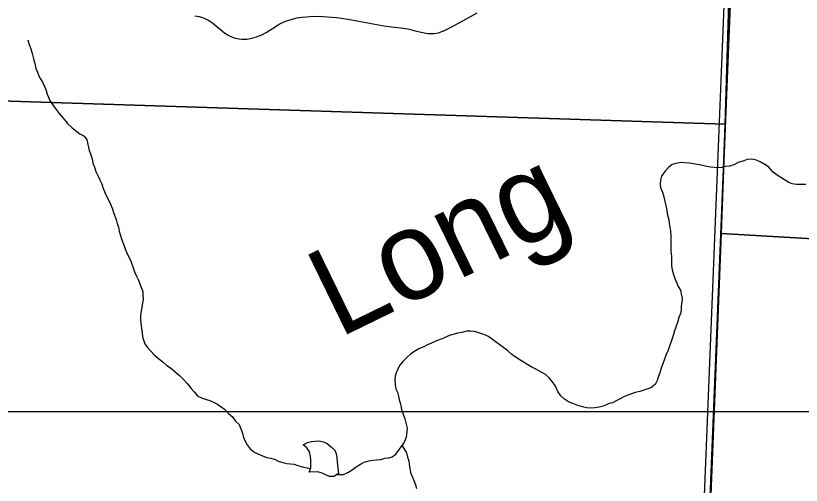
# Model space of a CAD drawing. Extents: x -3.3 to 34, y 0 to 56.8.
# Drawn here: x 0.92 to 1.758, y 30.215 to 30.716 of the extents above; entities that cross this region are included whole.
import ezdxf

# ---------------------------------------------------------------- set-up
doc = ezdxf.new("R2010")
doc.units = 0
for name, color, linetype in [('GM_X_Corporation', 7, 'Continuous'), ('GM_X_Township_Road', 7, 'Continuous'), ('GT_Project_Cells', 7, 'Continuous'), ('GT_Project_Soil_Layers', 7, 'Continuous'), ('SH_Major_Grid_Line', 7, 'Continuous')]:
    doc.layers.add(name, color=color, linetype=linetype)

msp = doc.modelspace()

# ---------------------------------------------------------------- linework, layer by layer
at = {"layer": 'GM_X_Corporation'}
msp.add_line((1.84017, 34.87705), (1.56989, 28.07705), dxfattribs=at)
for points in [[(-3.30393, 33.7379), (-3.30393, 28.07705), (1.56989, 28.07705), (1.59424, 28.73823), (1.64589, 29.81689), (1.65379, 30.0279), (1.68495, 30.79802), (1.68821, 30.98908), (1.68831, 30.9953), (1.68852, 31.00753), (1.69805, 31.56614), (1.74587, 32.36303)], [(1.74587, 32.36303), (1.69805, 31.56614), (1.68852, 31.00753), (1.68831, 30.9953), (1.68821, 30.98908), (1.68495, 30.79802), (1.65379, 30.0279), (1.64589, 29.81689), (1.59424, 28.73823), (1.56989, 28.07705), (3.49607, 28.07705)]]:
    msp.add_lwpolyline(points, dxfattribs=at)
for points in [[(0.6926, 31.6401), (1.70556, 31.57323), (1.70222, 31.44962), (1.67669, 30.60068), (0.65935, 30.63337)], [(1.70222, 31.44962), (2.72355, 31.41215), (2.6815, 30.42529), (1.67248, 30.48389), (1.67669, 30.60068)], [(1.67669, 30.60068), (1.67248, 30.48389), (1.6376, 29.60296), (0.62472, 29.64178), (0.65935, 30.63337)], [(1.67248, 30.48389), (2.6815, 30.42529), (2.63271, 29.43339), (1.63261, 29.48805), (1.6376, 29.60296)]]:
    msp.add_lwpolyline(points, close=True, dxfattribs=at)
at = {"layer": 'GM_X_Township_Road'}
msp.add_lwpolyline([(1.11094, 30.71647), (1.11548, 30.71565), (1.119, 30.71451), (1.12231, 30.71313), (1.12462, 30.71196), (1.12783, 30.71005), (1.13002, 30.70851), (1.1425, 30.69832), (1.1471, 30.69525), (1.15128, 30.69337), (1.15382, 30.69254), (1.1581, 30.6916), (1.16111, 30.69128), (1.16638, 30.69146), (1.17191, 30.6924), (1.1766, 30.69376), (1.1823, 30.69597), (1.18707, 30.69844), (1.19099, 30.70091), (1.19652, 30.70466), (1.20002, 30.70687), (1.20445, 30.70926), (1.2087, 30.71105), (1.21382, 30.7125), (1.21986, 30.71403), (1.2254, 30.71488), (1.23, 30.71539), (1.23689, 30.71582), (1.24754, 30.71548), (1.25708, 30.71496), (1.26245, 30.71454), (1.26747, 30.71386), (1.27633, 30.71241), (1.30299, 30.70747), (1.31074, 30.70602), (1.31772, 30.705), (1.32394, 30.70431), (1.3306, 30.70358), (1.33552, 30.70287), (1.33996, 30.70193), (1.34455, 30.70074), (1.35576, 30.69802), (1.35791, 30.69764), (1.36022, 30.69738), (1.3623, 30.6973), (1.3663, 30.69749), (1.37076, 30.69827), (1.37462, 30.69945), (1.37667, 30.70029), (1.37869, 30.7013), (1.39372, 30.70913), (1.40338, 30.71447), (1.4121, 30.71954)], dxfattribs=at)
at = {"layer": 'GT_Project_Soil_Layers'}
for points in [[(0.93262, 30.69054), (0.9338, 30.68676), (0.93578, 30.6811), (0.93736, 30.67618), (0.93895, 30.67052), (0.94016, 30.6656), (0.94137, 30.65992), (0.94294, 30.65615), (0.9449, 30.65125), (0.94839, 30.6456), (0.95074, 30.64032), (0.9523, 30.63655), (0.95349, 30.63277), (0.95624, 30.62598), (0.95972, 30.62071), (0.96282, 30.6162), (0.96628, 30.61208), (0.97052, 30.6072), (0.97515, 30.60157), (0.97976, 30.59708), (0.98359, 30.5941), (0.98819, 30.59037), (0.99278, 30.58778), (0.99586, 30.58402), (0.99829, 30.57267), (0.99948, 30.56889), (1.00144, 30.56361), (1.00226, 30.55907), (1.00384, 30.55492), (1.00542, 30.55001), (1.00776, 30.5451), (1.00971, 30.54134), (1.01166, 30.53719), (1.01285, 30.53303), (1.01521, 30.527), (1.01716, 30.52323), (1.01911, 30.51908), (1.02105, 30.51531), (1.02263, 30.51116), (1.0246, 30.5055), (1.02696, 30.49908), (1.02816, 30.49454), (1.02935, 30.49076), (1.03016, 30.4866), (1.03135, 30.48282), (1.03294, 30.47715), (1.0349, 30.47263), (1.03648, 30.46772), (1.03883, 30.46244), (1.04155, 30.45716), (1.04312, 30.45339), (1.04471, 30.44848), (1.04667, 30.44319), (1.04863, 30.43867), (1.05097, 30.43414), (1.05216, 30.43037), (1.05411, 30.42584), (1.0553, 30.42206), (1.05535, 30.41827), (1.05579, 30.41372), (1.05508, 30.40992), (1.05439, 30.40498), (1.05333, 30.39965), (1.05301, 30.39547), (1.05306, 30.3913), (1.05351, 30.38637), (1.05394, 30.38258), (1.05476, 30.37804), (1.05519, 30.37388), (1.05757, 30.36632), (1.06027, 30.36256), (1.06412, 30.35844), (1.06758, 30.35469), (1.07219, 30.35058), (1.07717, 30.34686), (1.08101, 30.34312), (1.08484, 30.34051), (1.08944, 30.33678), (1.09442, 30.33267), (1.09865, 30.32856), (1.10326, 30.32369), (1.10712, 30.31881), (1.11021, 30.31506), (1.11406, 30.31056), (1.11864, 30.30834), (1.12321, 30.30689), (1.12701, 30.3058), (1.13083, 30.30396), (1.13503, 30.30174), (1.14269, 30.29653), (1.14653, 30.29241), (1.15114, 30.2883), (1.15423, 30.28379), (1.15808, 30.28005), (1.16003, 30.27552), (1.16161, 30.27099), (1.16281, 30.26645), (1.16476, 30.26231), (1.16671, 30.25854), (1.1698, 30.25441), (1.17401, 30.25105)], [(1.76284, 30.53645), (1.75298, 30.53632), (1.74842, 30.53701), (1.74461, 30.53848), (1.74002, 30.54145), (1.73619, 30.54368), (1.73237, 30.54628), (1.72815, 30.54964), (1.72315, 30.55526), (1.71894, 30.55748), (1.71474, 30.56008), (1.71016, 30.56229), (1.70522, 30.56336), (1.70029, 30.56292), (1.69652, 30.56173), (1.69048, 30.55975), (1.68596, 30.55741), (1.68143, 30.55583), (1.67689, 30.55539), (1.6731, 30.55458), (1.66894, 30.55414), (1.66514, 30.55447), (1.66097, 30.55479), (1.65717, 30.5555), (1.65108, 30.55693), (1.6469, 30.55763), (1.6431, 30.55834), (1.63854, 30.55904), (1.62905, 30.55967), (1.62451, 30.55885), (1.62036, 30.55765), (1.61623, 30.55456), (1.61249, 30.55033), (1.60877, 30.54535), (1.60769, 30.54078), (1.60736, 30.53699), (1.60779, 30.5332), (1.60975, 30.52829), (1.61094, 30.52451), (1.61214, 30.51997), (1.61336, 30.51392), (1.61457, 30.50863), (1.61539, 30.50371), (1.6166, 30.49879), (1.61703, 30.49462), (1.61784, 30.49084), (1.61828, 30.48667)], [(1.61828, 30.48667), (1.61873, 30.48136), (1.61889, 30.4696), (1.61895, 30.46505), (1.61941, 30.45937), (1.61953, 30.44988), (1.62035, 30.44534), (1.62117, 30.44118), (1.62274, 30.43703), (1.62666, 30.4276), (1.62899, 30.42345), (1.6298, 30.41967), (1.631, 30.41514), (1.63067, 30.41096), (1.62998, 30.40639), (1.62965, 30.40259), (1.62894, 30.39879), (1.62749, 30.39422), (1.62604, 30.38889), (1.62421, 30.38393), (1.62275, 30.38011), (1.62166, 30.37631), (1.61947, 30.36982), (1.61728, 30.36372), (1.61582, 30.35953), (1.61398, 30.35495), (1.61216, 30.35), (1.60849, 30.34046), (1.60704, 30.33551), (1.60558, 30.33169), (1.60412, 30.32712), (1.6019, 30.32292), (1.5974, 30.31944), (1.59325, 30.31787), (1.5857, 30.31549), (1.58079, 30.31428), (1.57022, 30.31034), (1.56457, 30.30761), (1.56043, 30.30565), (1.55666, 30.30333), (1.55288, 30.30252), (1.54647, 30.29977), (1.54232, 30.29858), (1.53815, 30.29814), (1.53361, 30.2977), (1.52906, 30.29802), (1.52449, 30.29909), (1.51954, 30.30054), (1.5142, 30.30275), (1.50963, 30.30458), (1.50542, 30.30718), (1.50158, 30.31092), (1.49811, 30.31543), (1.49537, 30.32184), (1.49228, 30.32597), (1.48881, 30.3301), (1.48459, 30.33383), (1.48039, 30.33605), (1.47542, 30.33902), (1.47046, 30.34123), (1.46625, 30.34383), (1.46243, 30.34643), (1.4586, 30.34866), (1.45363, 30.35162), (1.44904, 30.35498), (1.44482, 30.35871), (1.4406, 30.36207), (1.43677, 30.36505), (1.42835, 30.37101), (1.42337, 30.37435), (1.41804, 30.37656), (1.4127, 30.37838), (1.4089, 30.37947), (1.4051, 30.3798), (1.40131, 30.37975), (1.39564, 30.37853), (1.3911, 30.37771), (1.38279, 30.37532), (1.37374, 30.3714), (1.36884, 30.36944), (1.36356, 30.36709), (1.35904, 30.36513), (1.35527, 30.36318), (1.35075, 30.36122), (1.34623, 30.35888), (1.34134, 30.35578), (1.3376, 30.35193), (1.33311, 30.3477), (1.32938, 30.3431), (1.32569, 30.33546), (1.3246, 30.33165), (1.32428, 30.32747), (1.32472, 30.32292), (1.32554, 30.31838), (1.32711, 30.31461), (1.3283, 30.31045), (1.32911, 30.30667), (1.33031, 30.30213), (1.33112, 30.29797), (1.33231, 30.29419), (1.33351, 30.29003)], [(1.33351, 30.29003), (1.33507, 30.28626), (1.33748, 30.27643), (1.33716, 30.27225), (1.33648, 30.26655), (1.33464, 30.26197), (1.33205, 30.25739), (1.3367, 30.24986), (1.3379, 30.24532), (1.33909, 30.24154), (1.33952, 30.23776), (1.34034, 30.23321), (1.34115, 30.22905), (1.34273, 30.2249), (1.34468, 30.22037), (1.34626, 30.21584), (1.34745, 30.21206)], [(1.23308, 30.22947), (1.23453, 30.23404), (1.23486, 30.23784), (1.2348, 30.24239), (1.23437, 30.24618), (1.23317, 30.2511), (1.23045, 30.25524), (1.22662, 30.2586), (1.23114, 30.26094), (1.23529, 30.26213), (1.23908, 30.26256), (1.24363, 30.26263), (1.24819, 30.26155), (1.252, 30.26008), (1.25661, 30.25597), (1.26044, 30.25299), (1.26164, 30.24883), (1.26245, 30.24467), (1.26331, 30.23671), (1.26419, 30.228), (1.2593, 30.2249), (1.25475, 30.22484), (1.25056, 30.22667), (1.24675, 30.22814), (1.24218, 30.2296), (1.23308, 30.22947)], [(1.26268, 30.22704), (1.26951, 30.22693), (1.27404, 30.22889), (1.27893, 30.232), (1.28305, 30.23509), (1.28757, 30.2378), (1.29171, 30.24014), (1.29662, 30.24134), (1.30078, 30.24216), (1.30949, 30.24304), (1.31365, 30.24423), (1.31781, 30.24467), (1.32159, 30.24586), (1.32534, 30.24857), (1.33312, 30.25928)], [(1.17401, 30.25105), (1.17822, 30.24883), (1.18317, 30.24662), (1.18774, 30.24517), (1.19192, 30.24446), (1.19649, 30.24301), (1.20107, 30.2408), (1.20488, 30.23971), (1.20907, 30.23863), (1.21704, 30.23798), (1.22085, 30.23651), (1.22542, 30.23506), (1.23429, 30.23328)]]:
    msp.add_lwpolyline(points, dxfattribs=at)
at = {"layer": 'SH_Major_Grid_Line'}
msp.add_lwpolyline([(0.75855, 30.86126), (2.29366, 30.86126), (2.29366, 30.29376), (0.75855, 30.29376)], close=True, dxfattribs=at)

# ---------------------------------------------------------------- texts
at = {"layer": 'GT_Project_Cells'}
msp.add_text('Long', height=0.094687, rotation=26.01622, dxfattribs=at).set_placement((1.26421, 30.37186))

doc.saveas('drawing.dxf')
